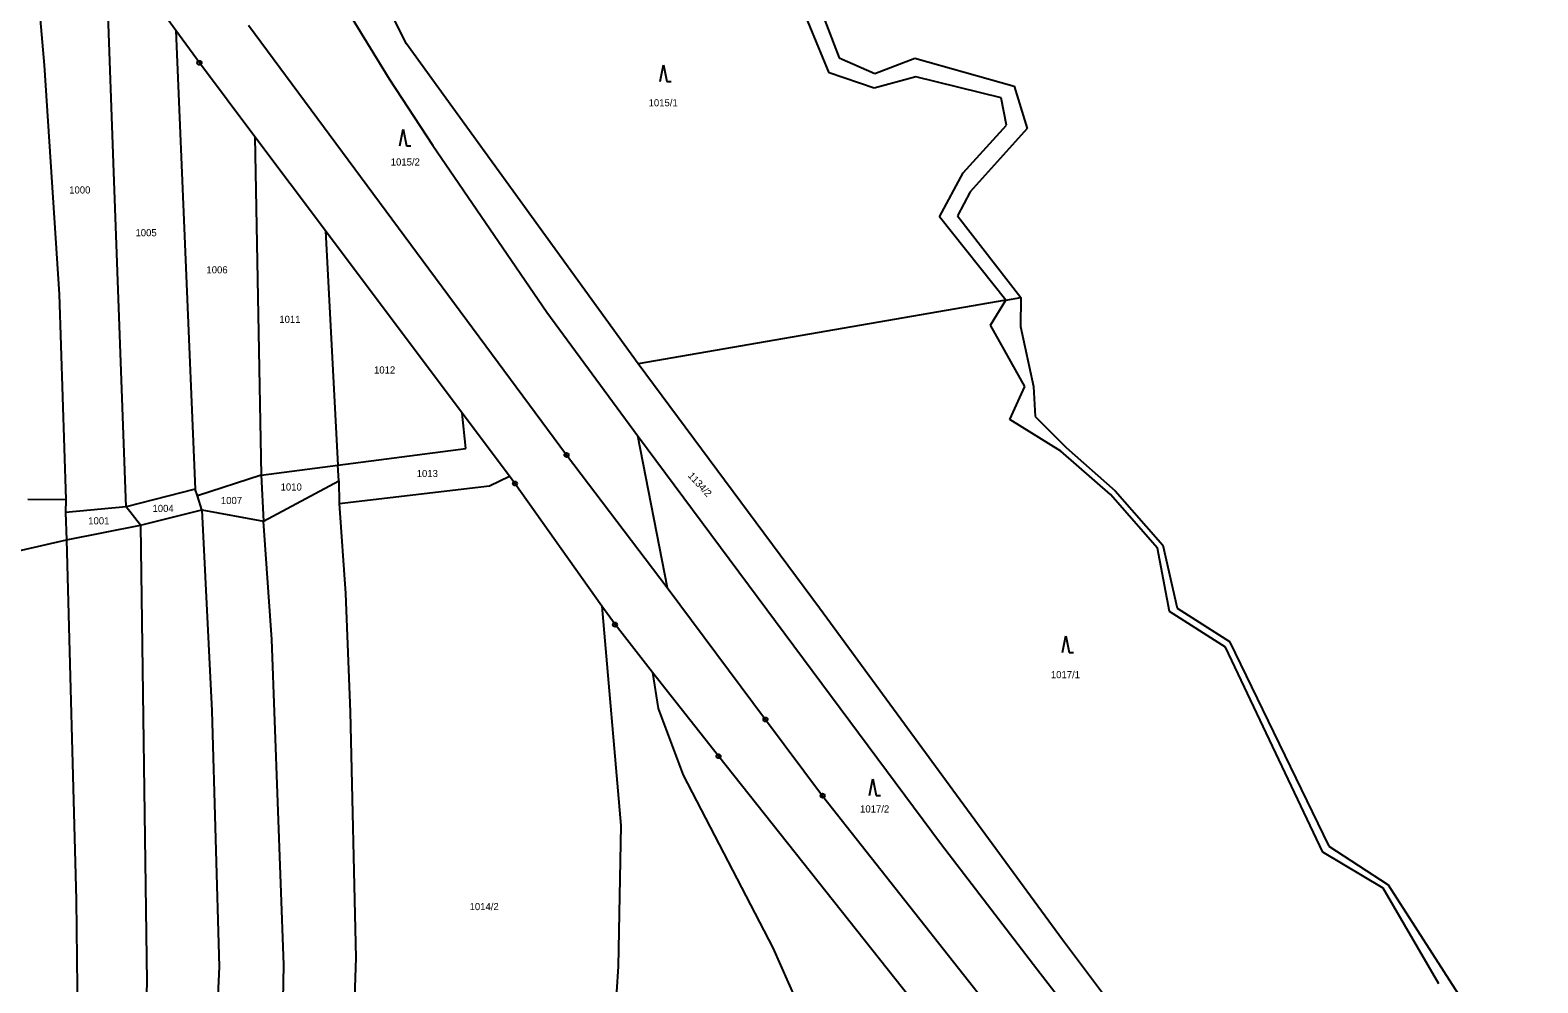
# Model space of a CAD drawing. Extents: x -794142 to -791199, y -1109267 to -1105626.
# Drawn here: x -792174.7 to -791815, y -1107964.5 to -1107737.1 of the extents above; entities that cross this region are included whole.
import ezdxf

# ---------------------------------------------------------------- set-up
doc = ezdxf.new("R2010")
doc.units = 0
for name, color, linetype in [('Vrstva 1', 7, 'Continuous'), ('Vrstva 14', 7, 'Continuous'), ('Vrstva 23', 7, 'Continuous'), ('Vrstva 28', 7, 'Continuous'), ('Vrstva 4', 7, 'Continuous')]:
    doc.layers.add(name, color=color, linetype=linetype)

msp = doc.modelspace()

# ---------------------------------------------------------------- linework, layer by layer
at = {"layer": 'Vrstva 1'}
for p, q in [((-792084.97, -1107740.38), (-792122.04, -1107666.31)), ((-792177.59, -1107674.08), (-792171.35, -1107745.49)), ((-792154.78, -1107771.04), (-792156.84, -1107713.2)), ((-792139.99, -1107737.17), (-792154.14, -1107717.75)), ((-792109.07, -1107716), (-792089.04, -1107748.74)), ((-791984.12, -1107747.34), (-791995.08, -1107720.67)), ((-792139.99, -1107737.17), (-792135.38, -1107846.63)), ((-792134.35, -1107744.9), (-792139.99, -1107737.17)), ((-792122.63, -1107735.9), (-792046.76, -1107838.49)), ((-792029.71, -1107816.78), (-792084.97, -1107740.38)), ((-792171.35, -1107745.49), (-792167.84, -1107800.1)), ((-792121.09, -1107762.58), (-792134.35, -1107744.9)), ((-792089.04, -1107748.74), (-792078.67, -1107764.61)), ((-791973.38, -1107750.97), (-791984.12, -1107747.34)), ((-791963.39, -1107748.22), (-791973.38, -1107750.97)), ((-791943.04, -1107753.3), (-791963.39, -1107748.22)), ((-791941.82, -1107759.8), (-791943.04, -1107753.3)), ((-791952.12, -1107771.19), (-791941.82, -1107759.8)), ((-792104.27, -1107785.01), (-792121.09, -1107762.58)), ((-792121.09, -1107762.58), (-792119.64, -1107843.35)), ((-792078.67, -1107764.61), (-792051.46, -1107804.38)), ((-792151.86, -1107850.88), (-792154.78, -1107771.04)), ((-791957.81, -1107781.63), (-791952.12, -1107771.19)), ((-791941.92, -1107801.55), (-791957.81, -1107781.63)), ((-792104.27, -1107785.01), (-792101.34, -1107840.94)), ((-792071.65, -1107828.51), (-792104.27, -1107785.01)), ((-792167.84, -1107800.1), (-792166.25, -1107849.16)), ((-791941.92, -1107801.55), (-792029.71, -1107816.78)), ((-791945.62, -1107807.51), (-791941.92, -1107801.55)), ((-791941.92, -1107801.55), (-791938.34, -1107800.92)), ((-792051.46, -1107804.38), (-792029.81, -1107833.82)), ((-791937.42, -1107822.13), (-791945.62, -1107807.51)), ((-791986.42, -1107875.04), (-792029.71, -1107816.78)), ((-791941, -1107830.02), (-791937.42, -1107822.13)), ((-792070.81, -1107836.97), (-792071.65, -1107828.51)), ((-792060.38, -1107843.55), (-792071.65, -1107828.51)), ((-791928.84, -1107837.6), (-791941, -1107830.02)), ((-792029.81, -1107833.82), (-792022.79, -1107870.09)), ((-792029.81, -1107833.82), (-791957.34, -1107931.42)), ((-792101.34, -1107840.94), (-792070.81, -1107836.97)), ((-792046.76, -1107838.49), (-792022.79, -1107870.09)), ((-791916.95, -1107847.94), (-791928.84, -1107837.6)), ((-792119.64, -1107843.35), (-792134.84, -1107848.26)), ((-792119.64, -1107843.35), (-792101.34, -1107840.94)), ((-792119.64, -1107843.35), (-792119.03, -1107854.28)), ((-792101.11, -1107844.7), (-792101.34, -1107840.94)), ((-792065.17, -1107845.83), (-792060.38, -1107843.55)), ((-792059.07, -1107845.3), (-792060.38, -1107843.55)), ((-792135.38, -1107846.63), (-792151.86, -1107850.88)), ((-792134.84, -1107848.26), (-792135.38, -1107846.63)), ((-792119.03, -1107854.28), (-792101.11, -1107844.7)), ((-792101.11, -1107844.7), (-792101.01, -1107850.05)), ((-792101.01, -1107850.05), (-792065.17, -1107845.83)), ((-792038.31, -1107874.59), (-792059.07, -1107845.3)), ((-792175.25, -1107849.02), (-792166.25, -1107849.16)), ((-792166.25, -1107849.16), (-792166.3, -1107852.26)), ((-792151.86, -1107850.88), (-792166.3, -1107852.26)), ((-792148.37, -1107855.24), (-792151.86, -1107850.88)), ((-792133.74, -1107851.55), (-792134.84, -1107848.26)), ((-792101.01, -1107850.05), (-792099.51, -1107871.57)), ((-791905.74, -1107860.76), (-791916.95, -1107847.94)), ((-792166.3, -1107852.26), (-792166.06, -1107858.77)), ((-792148.37, -1107855.24), (-792133.74, -1107851.55)), ((-792133.74, -1107851.55), (-792119.03, -1107854.28)), ((-792133.74, -1107851.55), (-792131.35, -1107899.55)), ((-792117.07, -1107882.5), (-792119.03, -1107854.28)), ((-792166.06, -1107858.77), (-792148.37, -1107855.24)), ((-792148.37, -1107855.24), (-792146.88, -1107964.21)), ((-792181.63, -1107862.32), (-792166.06, -1107858.77)), ((-792166.06, -1107858.77), (-792163.72, -1107944.64)), ((-791902.9, -1107875.88), (-791905.74, -1107860.76)), ((-792099.51, -1107871.57), (-792098.39, -1107899.76)), ((-792022.79, -1107870.09), (-791999.3, -1107901.61)), ((-792038.31, -1107874.59), (-792033.83, -1107926.88)), ((-792035.2, -1107878.97), (-792038.31, -1107874.59)), ((-791928.45, -1107954.21), (-791986.42, -1107875.04)), ((-791889.56, -1107884.37), (-791902.9, -1107875.88)), ((-792026.24, -1107890.37), (-792035.2, -1107878.97)), ((-792114.24, -1107960.15), (-792117.07, -1107882.5)), ((-791866.29, -1107933.25), (-791889.56, -1107884.37)), ((-792010.51, -1107910.39), (-792026.24, -1107890.37)), ((-792026.24, -1107890.37), (-792024.9, -1107898.96)), ((-792131.35, -1107899.55), (-792129.64, -1107960.65)), ((-792098.39, -1107899.76), (-792097.06, -1107958.49)), ((-792024.9, -1107898.96), (-792018.91, -1107914.93)), ((-791999.3, -1107901.61), (-791985.67, -1107919.8)), ((-791939.37, -1108000.05), (-792010.51, -1107910.39)), ((-792018.91, -1107914.93), (-791997.54, -1107956.11)), ((-791985.67, -1107919.8), (-791922.57, -1107999.82)), ((-792033.83, -1107926.88), (-792034.43, -1107960.6)), ((-791957.34, -1107931.42), (-791934.53, -1107961.15)), ((-791851.94, -1107941.88), (-791866.29, -1107933.25)), ((-791838.64, -1107964.73), (-791851.94, -1107941.88)), ((-792163.72, -1107944.64), (-792162.94, -1108030.34)), ((-791904.68, -1107985.89), (-791928.45, -1107954.21)), ((-792097.06, -1107958.49), (-792099.65, -1108040.19)), ((-791997.54, -1107956.11), (-791981.15, -1107993.01)), ((-792129.64, -1107960.65), (-792132.65, -1108029.04)), ((-792115.71, -1108043.25), (-792114.24, -1107960.15)), ((-792034.43, -1107960.6), (-792039.85, -1108043.61)), ((-791934.53, -1107961.15), (-791904.71, -1107999.67)), ((-792146.88, -1107964.21), (-792148.38, -1108020.1))]:
    msp.add_line(p, q, dxfattribs=at)
at = {"layer": 'Vrstva 23'}
for p, q in [((-792024.43, -1107749.37), (-792023.63, -1107745.37)), ((-792023.63, -1107745.37), (-792022.83, -1107749.37)), ((-792022.83, -1107749.37), (-792021.83, -1107749.37)), ((-792086.53, -1107764.72), (-792085.73, -1107760.72)), ((-792085.73, -1107760.72), (-792084.93, -1107764.72)), ((-792084.93, -1107764.72), (-792083.93, -1107764.72)), ((-791928.44, -1107885.66), (-791927.64, -1107881.66)), ((-791927.64, -1107881.66), (-791926.84, -1107885.66)), ((-791926.84, -1107885.66), (-791925.84, -1107885.66)), ((-791974.46, -1107919.77), (-791973.66, -1107915.77)), ((-791973.66, -1107915.77), (-791972.86, -1107919.77)), ((-791972.86, -1107919.77), (-791971.86, -1107919.77))]:
    msp.add_line(p, q, dxfattribs=at)
at = {"layer": 'Vrstva 28'}
for centre, radius in [((-792134.35, -1107744.9), 0.5), ((-792134.35, -1107744.9), 0.01), ((-792046.76, -1107838.49), 0.5), ((-792046.76, -1107838.49), 0.01), ((-792059.07, -1107845.3), 0.5), ((-792059.07, -1107845.3), 0.01), ((-792035.2, -1107878.97), 0.5), ((-792035.2, -1107878.97), 0.01), ((-791999.3, -1107901.61), 0.5), ((-791999.3, -1107901.61), 0.01), ((-792010.51, -1107910.39), 0.5), ((-792010.51, -1107910.39), 0.01), ((-791985.67, -1107919.8), 0.5), ((-791985.67, -1107919.8), 0.01)]:
    msp.add_circle(centre, radius, dxfattribs=at)
at = {"layer": 'Vrstva 4'}
for p, q in [((-791991.39, -1107718.48), (-791981.7, -1107743.72)), ((-791981.7, -1107743.72), (-791973.2, -1107747.45)), ((-791973.2, -1107747.45), (-791963.67, -1107743.82)), ((-791963.67, -1107743.82), (-791939.95, -1107750.45)), ((-791939.95, -1107750.45), (-791936.84, -1107760.61)), ((-791936.84, -1107760.61), (-791950.45, -1107775.7)), ((-791950.45, -1107775.7), (-791953.45, -1107781.4)), ((-791953.45, -1107781.4), (-791938.34, -1107800.92)), ((-791938.34, -1107800.92), (-791938.44, -1107807.87)), ((-791938.44, -1107807.87), (-791935.39, -1107822.17)), ((-791935.39, -1107822.17), (-791934.92, -1107829.32)), ((-791934.92, -1107829.32), (-791927.56, -1107836.68)), ((-791927.56, -1107836.68), (-791915.86, -1107847.05)), ((-791915.86, -1107847.05), (-791904.5, -1107860.05)), ((-791904.5, -1107860.05), (-791901.08, -1107875.07)), ((-791901.08, -1107875.07), (-791888.56, -1107883)), ((-791888.56, -1107883), (-791864.87, -1107931.87)), ((-791864.87, -1107931.87), (-791850.75, -1107941.04)), ((-791850.75, -1107941.04), (-791815.03, -1107996.65))]:
    msp.add_line(p, q, dxfattribs=at)

# ---------------------------------------------------------------- texts
at = {"layer": 'Vrstva 14'}
for s, p in [('1015/1', (-792027.185, -1107755.29)), ('1015/2', (-792088.7, -1107769.42)), ('1000', (-792165.417, -1107776.1)), ('1005', (-792149.605, -1107786.3)), ('1006', (-792132.678, -1107795.16)), ('1011', (-792115.285, -1107806.98)), ('1012', (-792092.692, -1107819.06)), ('1013', (-792082.512, -1107843.77)), ('1010', (-792114.981, -1107846.99)), ('1004', (-792145.544, -1107852.09)), ('1007', (-792129.225, -1107850.21)), ('1001', (-792160.881, -1107855.05)), ('1017/1', (-791931.215, -1107891.77)), ('1017/2', (-791976.73, -1107923.82)), ('1014/2', (-792069.891, -1107947.12))]:
    msp.add_text(s, height=1.7, dxfattribs=at).set_placement(p)
msp.add_text('1134/2', height=1.7, rotation=312.56748, dxfattribs=at).set_placement((-792017.918, -1107843.536))

doc.saveas('drawing.dxf')
